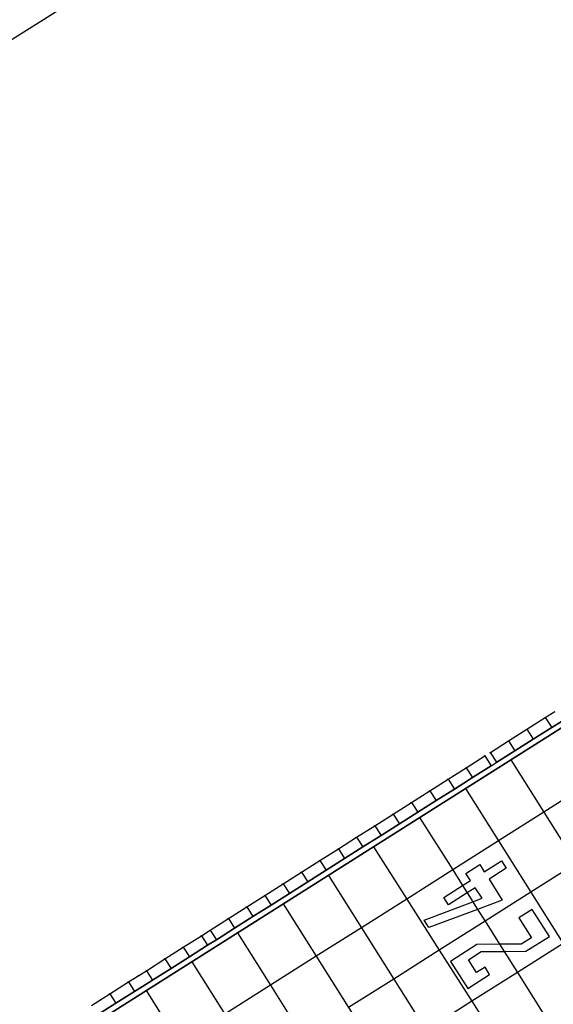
# Model space of a CAD drawing. Header units: metres. Extents: x 174791 to 179073, y 406431 to 409043.
# Tile 295 of 314: x 178362 to 178411, y 408162 to 408253. Entities that reach past the tile are written whole.
import ezdxf

# ---------------------------------------------------------------- set-up
doc = ezdxf.new("R2010")
doc.units = ezdxf.units.M
doc.linetypes.add('DOT', pattern=[6.35, 0, -6.35])
for name, color, linetype in [('terreindeelbegroeid', 254, 'DOT'), ('terreindeelonbegroeid', 254, 'DOT'), ('wegdeel_molgoot', 254, 'Continuous'), ('wegdeel_rijbaan', 254, 'Continuous'), ('wegdeel_start_landingsbaan', 254, 'Continuous'), ('weginrichtingselement_markering_vliegtuigverharding', 254, 'Continuous'), ('weginrichtingselement_voeg_vliegtuigverharding', 254, 'Continuous')]:
    doc.layers.add(name, color=color, linetype=linetype)

msp = doc.modelspace()

# ---------------------------------------------------------------- linework, layer by layer
at = {"layer": 'terreindeelbegroeid'}
for points in [[(178358.396, 408250, 0), (178396.766, 408274.115, 0)], [(178411.198, 408189.238, 0), (178410.298, 408188.668, 0), (178408.596, 408187.589, 0), (178406.896, 408186.512, 0), (178405.211, 408185.444, 0), (178404.686, 408185.111, 0), (178402.968, 408184.022, 0), (178401.285, 408182.955, 0), (178399.579, 408181.875, 0), (178397.887, 408180.802, 0), (178396.185, 408179.723, 0), (178394.488, 408178.648, 0), (178392.792, 408177.573, 0), (178391.102, 408176.502, 0), (178389.379, 408175.41, 0), (178387.676, 408174.331, 0), (178385.978, 408173.254, 0), (178384.289, 408172.184, 0), (178382.596, 408171.111, 0), (178380.898, 408170.035, 0), (178379.212, 408168.966, 0), (178378.387, 408168.443, 0), (178376.705, 408167.377, 0), (178375.004, 408166.299, 0), (178373.282, 408165.208, 0), (178372.571, 408164.757, 0), (178371.633, 408164.165, 0), (178369.9, 408163.07, 0), (178368.192, 408161.991, 0)]]:
    msp.add_polyline3d(points, dxfattribs=at)
at = {"layer": 'terreindeelonbegroeid'}
msp.add_polyline3d([(178405.8, 408184.531, 0), (178405.274, 408184.198, 0), (178404.686, 408185.111, 0), (178405.211, 408185.444, 0)], close=True, dxfattribs=at)
at = {"layer": 'wegdeel_molgoot'}
for points in [[(178418.189, 408191.761, 0), (178203.337, 408055.934, 0)], [(178368.76, 408161.11, 0), (178370.467, 408162.19, 0), (178372.199, 408163.286, 0), (178373.164, 408163.896, 0), (178373.848, 408164.329, 0), (178375.571, 408165.418, 0), (178377.273, 408166.494, 0), (178378.957, 408167.558, 0), (178379.782, 408168.08, 0), (178381.47, 408169.147, 0), (178383.169, 408170.222, 0), (178384.863, 408171.293, 0), (178386.553, 408172.362, 0), (178388.253, 408173.436, 0), (178389.956, 408174.513, 0), (178391.681, 408175.604, 0), (178393.372, 408176.673, 0), (178395.069, 408177.746, 0), (178396.767, 408178.819, 0), (178398.47, 408179.896, 0), (178400.164, 408180.967, 0), (178401.871, 408182.046, 0), (178402.736, 408182.593, 0), (178403.555, 408183.111, 0), (178405.274, 408184.198, 0), (178405.8, 408184.531, 0), (178406.036, 408184.68, 0), (178407.485, 408185.596, 0), (178409.187, 408186.672, 0), (178410.89, 408187.749, 0), (178411.791, 408188.318, 0)]]:
    msp.add_polyline3d(points, dxfattribs=at)
at = {"layer": 'wegdeel_rijbaan'}
msp.add_polyline3d([(178400.677, 408273.099, 0), (178396.766, 408274.115, 0), (178358.396, 408250, 0), (178334.065, 408234.709, 0), (178334.911, 408233.44, 0), (178320.741, 408224.637, 0), (178318.244, 408228.317, 0), (178319.437, 408229.064, 0), (178321.957, 408230.643, 0), (178319.233, 408234.813, 0), (178329.818, 408241.422, 0), (178332.458, 408237.215, 0), (178352.786, 408250, 0), (178395.248, 408276.706, 0), (178396.085, 408280.415, 0)], close=True, dxfattribs=at)
for points in [[(178411.791, 408188.318, 0), (178410.89, 408187.749, 0), (178409.187, 408186.672, 0), (178407.485, 408185.596, 0), (178406.036, 408184.68, 0), (178405.8, 408184.531, 0), (178405.211, 408185.444, 0), (178406.896, 408186.512, 0), (178408.596, 408187.589, 0), (178410.298, 408188.668, 0), (178411.198, 408189.238, 0)], [(178368.192, 408161.991, 0), (178369.9, 408163.07, 0), (178371.633, 408164.165, 0), (178372.571, 408164.757, 0), (178373.282, 408165.208, 0), (178375.004, 408166.299, 0), (178376.705, 408167.377, 0), (178378.387, 408168.443, 0), (178379.212, 408168.966, 0), (178380.898, 408170.035, 0), (178382.596, 408171.111, 0), (178384.289, 408172.184, 0), (178385.978, 408173.254, 0), (178387.676, 408174.331, 0), (178389.379, 408175.41, 0), (178391.102, 408176.502, 0), (178392.792, 408177.573, 0), (178394.488, 408178.648, 0), (178396.185, 408179.723, 0), (178397.887, 408180.802, 0), (178399.579, 408181.875, 0), (178401.285, 408182.955, 0), (178402.968, 408184.022, 0), (178404.686, 408185.111, 0), (178405.274, 408184.198, 0), (178403.555, 408183.111, 0), (178402.736, 408182.593, 0), (178401.871, 408182.046, 0), (178400.164, 408180.967, 0), (178398.47, 408179.896, 0), (178396.767, 408178.819, 0), (178395.069, 408177.746, 0), (178393.372, 408176.673, 0), (178391.681, 408175.604, 0), (178389.956, 408174.513, 0), (178388.253, 408173.436, 0), (178386.553, 408172.362, 0), (178384.863, 408171.293, 0), (178383.169, 408170.222, 0), (178381.47, 408169.147, 0), (178379.782, 408168.08, 0), (178378.957, 408167.558, 0), (178377.273, 408166.494, 0), (178375.571, 408165.418, 0), (178373.848, 408164.329, 0), (178373.164, 408163.896, 0), (178372.199, 408163.286, 0), (178370.467, 408162.19, 0), (178368.76, 408161.11, 0)]]:
    msp.add_polyline3d(points, dxfattribs=at)
at = {"layer": 'wegdeel_start_landingsbaan'}
msp.add_polyline3d([(178153.746, 408024.571, 0), (178195.748, 408051.137, 0), (178203.337, 408055.934, 0), (178418.189, 408191.761, 0), (178455.345, 408215.275, 0), (178455.83, 408215.569, 0), (178457.125, 408213.513, 0), (178458.788, 408210.873, 0), (178460.423, 408208.277, 0), (178461.803, 408206.087, 0), (178463.362, 408203.612, 0), (178464.809, 408201.314, 0), (178466.251, 408199.025, 0), (178467.835, 408196.511, 0), (178414.865, 408163.071, 0), (178215.358, 408036.886, 0), (178207.736, 408032.066, 0), (178186.688, 408018.766, 0), (178157.004, 408000, 0)], dxfattribs=at)
at = {"layer": 'weginrichtingselement_markering_vliegtuigverharding'}
for points in [[(178406.299, 408171.745, 0), (178404.016, 408170.891, 0), (178399.493, 408169.198, 0), (178399.051, 408169.891, 0), (178403.571, 408171.595, 0), (178404.429, 408171.918, 0), (178403.785, 408172.879, 0), (178403.054, 408172.414, 0), (178401.333, 408171.32, 0), (178400.894, 408171.999, 0), (178402.624, 408173.097, 0), (178403.35, 408173.558, 0), (178402.914, 408174.23, 0), (178404.21, 408175.04, 0), (178404.623, 408174.385, 0), (178406.245, 408175.39, 0), (178406.676, 408174.72, 0), (178405.086, 408173.688, 0), (178406.299, 408171.745, 0)], [(178409.096, 408170.881, 0), (178407.835, 408170.091, 0), (178409.014, 408168.254, 0), (178408.067, 408167.672, 0), (178406.061, 408167.65, 0), (178403.951, 408167.627, 0), (178401.501, 408166.066, 0), (178403.097, 408163.555, 0), (178405.133, 408164.85, 0), (178404.705, 408165.519, 0), (178403.925, 408165.028, 0), (178403.177, 408166.218, 0), (178404.361, 408166.977, 0), (178406.473, 408166.997, 0), (178408.498, 408167.017, 0), (178410.684, 408168.389, 0), (178409.096, 408170.881, 0)]]:
    msp.add_polyline3d(points, dxfattribs=at)
at = {"layer": 'weginrichtingselement_voeg_vliegtuigverharding'}
for p, q in [((178410.298, 408188.668), (178410.89, 408187.749)), ((178408.596, 408187.589), (178409.187, 408186.672)), ((178406.896, 408186.512), (178407.485, 408185.596)), ((178402.968, 408184.022), (178403.555, 408183.111)), ((178401.284, 408182.955), (178401.87, 408182.046)), ((178399.579, 408181.875), (178400.164, 408180.967)), ((178397.887, 408180.802), (178398.47, 408179.896)), ((178396.185, 408179.723), (178396.767, 408178.819)), ((178394.488, 408178.648), (178395.069, 408177.746)), ((178392.792, 408177.573), (178393.372, 408176.673)), ((178391.102, 408176.502), (178391.681, 408175.604)), ((178389.379, 408175.41), (178389.956, 408174.513)), ((178387.676, 408174.331), (178388.253, 408173.436)), ((178385.978, 408173.254), (178386.553, 408172.361)), ((178384.289, 408172.184), (178384.863, 408171.293)), ((178382.596, 408171.111), (178383.169, 408170.222)), ((178380.898, 408170.035), (178381.47, 408169.147)), ((178379.212, 408168.966), (178379.782, 408168.08)), ((178378.387, 408168.443), (178378.957, 408167.558)), ((178376.705, 408167.377), (178377.273, 408166.494)), ((178375.004, 408166.299), (178375.571, 408165.418)), ((178373.282, 408165.208), (178373.848, 408164.329)), ((178371.633, 408164.164), (178372.199, 408163.286)), ((178369.9, 408163.07), (178370.467, 408162.19))]:
    msp.add_line(p, q, dxfattribs=at)
for points in [[(178407.106, 408184.746, 0), (178410.165, 408179.891, 0), (178413.159, 408175.138, 0), (178416.158, 408170.378, 0), (178419.077, 408165.744, 0)], [(178414.424, 408182.584, 0), (178414.413, 408182.577, 0), (178410.165, 408179.891, 0), (178405.955, 408177.229, 0), (178401.71, 408174.545, 0), (178397.446, 408171.849, 0), (178393.236, 408169.187, 0), (178389.051, 408166.541, 0), (178384.799, 408163.852, 0), (178380.568, 408161.177, 0)], [(178402.89, 408182.099, 0), (178405.955, 408177.229, 0), (178408.947, 408172.475, 0), (178411.944, 408167.713, 0), (178414.866, 408163.07, 0)], [(178398.639, 408179.41, 0), (178401.71, 408174.545, 0), (178402.624, 408173.097, 0), (178403.054, 408172.414, 0), (178403.571, 408171.595, 0), (178404.016, 408170.891, 0), (178404.708, 408169.794, 0), (178406.061, 408167.65, 0), (178406.473, 408166.997, 0), (178407.711, 408165.037, 0), (178410.639, 408160.397, 0)], [(178417.426, 408177.836, 0), (178417.404, 408177.822, 0), (178413.159, 408175.138, 0), (178408.947, 408172.475, 0), (178404.708, 408169.794, 0), (178400.464, 408167.111, 0), (178396.232, 408164.435, 0), (178392.047, 408161.789, 0)], [(178394.36, 408176.691, 0), (178397.446, 408171.849, 0), (178400.464, 408167.111, 0), (178403.488, 408162.367, 0), (178406.434, 408157.743, 0)], [(178390.177, 408174.04, 0), (178393.236, 408169.187, 0), (178396.232, 408164.435, 0), (178399.233, 408159.676, 0), (178402.159, 408155.035, 0)], [(178420.433, 408173.081, 0), (178420.4, 408173.06, 0), (178416.158, 408170.378, 0), (178411.944, 408167.713, 0), (178407.711, 408165.037, 0), (178403.488, 408162.367, 0), (178399.233, 408159.676, 0)], [(178385.99, 408171.397, 0), (178389.051, 408166.541, 0), (178392.047, 408161.789, 0), (178395.047, 408157.03, 0), (178397.969, 408152.394, 0)], [(178381.743, 408168.715, 0), (178384.799, 408163.852, 0), (178387.588, 408159.413, 0), (178387.694, 408159.244, 0), (178387.722, 408159.199, 0), (178387.787, 408159.096, 0), (178387.828, 408159.03, 0), (178390.78, 408154.332, 0), (178393.702, 408149.682, 0)], [(178377.512, 408166.038, 0), (178380.568, 408161.177, 0), (178383.357, 408156.742, 0), (178383.464, 408156.573, 0), (178383.493, 408156.527, 0), (178383.559, 408156.422, 0), (178383.599, 408156.357, 0), (178386.554, 408151.659, 0), (178389.467, 408147.026, 0)], [(178373.277, 408163.361, 0), (178376.339, 408158.503, 0), (178379.13, 408154.074, 0), (178379.237, 408153.905, 0), (178379.267, 408153.856, 0), (178379.334, 408153.751, 0), (178379.374, 408153.687, 0), (178382.334, 408148.991, 0), (178385.254, 408144.358, 0)]]:
    msp.add_polyline3d(points, dxfattribs=at)

doc.saveas('drawing.dxf')
